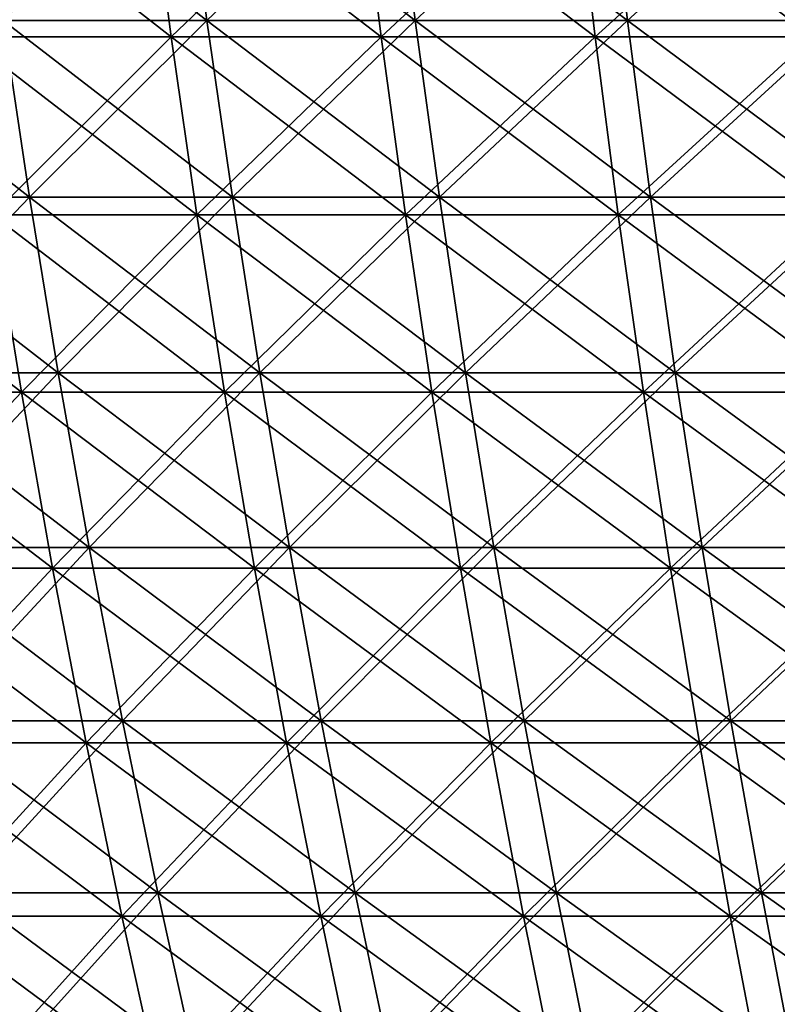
# Model space of a CAD drawing. Header units: millimetres. Extents: x -250 to 250, y -45 to 4150.
# Tile 690 of 805: x -139 to -116, y 4061 to 4090. Entities that reach past the tile are written whole.
import ezdxf

# ---------------------------------------------------------------- set-up
doc = ezdxf.new("R2010")
doc.units = ezdxf.units.MM
doc.header["$LTSCALE"] = 81.481481
for name, color, linetype in [('19', 7, 'CONTINUOUS'), ('20', 7, 'CONTINUOUS'), ('21', 7, 'CONTINUOUS'), ('22', 7, 'CONTINUOUS')]:
    doc.layers.add(name, color=color, linetype=linetype)

msp = doc.modelspace()

# ---------------------------------------------------------------- linework, layer by layer
at = {"layer": '19', "color": 7, "linetype": 'CONTINUOUS'}
for points in [[(-134.736, 4095.227, -203.337), (-140.201, 4089.852, -198.056), (-140.934, 4095.227, -199.092), (-134.736, 4095.227, -203.337)], [(-134.035, 4089.852, -202.279), (-140.201, 4089.852, -198.056), (-134.736, 4095.227, -203.337), (-134.035, 4089.852, -202.279)], [(-128.411, 4095.227, -207.39), (-134.035, 4089.852, -202.279), (-134.736, 4095.227, -203.337), (-128.411, 4095.227, -207.39)], [(-127.742, 4089.852, -206.311), (-134.035, 4089.852, -202.279), (-128.411, 4095.227, -207.39), (-127.742, 4089.852, -206.311)], [(-121.963, 4095.227, -211.246), (-127.742, 4089.852, -206.311), (-128.411, 4095.227, -207.39), (-121.963, 4095.227, -211.246)], [(-121.328, 4089.852, -210.147), (-127.742, 4089.852, -206.311), (-121.963, 4095.227, -211.246), (-121.328, 4089.852, -210.147)], [(-115.4, 4095.227, -214.902), (-121.328, 4089.852, -210.147), (-121.963, 4095.227, -211.246), (-115.4, 4095.227, -214.902)], [(-114.799, 4089.852, -213.784), (-121.328, 4089.852, -210.147), (-115.4, 4095.227, -214.902), (-114.799, 4089.852, -213.784)], [(-134.035, 4089.852, -202.279), (-139.399, 4084.507, -196.923), (-140.201, 4089.852, -198.056), (-134.035, 4089.852, -202.279)], [(-133.268, 4084.507, -201.122), (-139.399, 4084.507, -196.923), (-134.035, 4089.852, -202.279), (-133.268, 4084.507, -201.122)], [(-127.742, 4089.852, -206.311), (-133.268, 4084.507, -201.122), (-134.035, 4089.852, -202.279), (-127.742, 4089.852, -206.311)], [(-127.012, 4084.507, -205.131), (-133.268, 4084.507, -201.122), (-127.742, 4089.852, -206.311), (-127.012, 4084.507, -205.131)], [(-121.328, 4089.852, -210.147), (-127.012, 4084.507, -205.131), (-127.742, 4089.852, -206.311), (-121.328, 4089.852, -210.147)], [(-120.634, 4084.507, -208.945), (-127.012, 4084.507, -205.131), (-121.328, 4089.852, -210.147), (-120.634, 4084.507, -208.945)], [(-114.799, 4089.852, -213.784), (-120.634, 4084.507, -208.945), (-121.328, 4089.852, -210.147), (-114.799, 4089.852, -213.784)], [(-114.143, 4084.507, -212.561), (-120.634, 4084.507, -208.945), (-114.799, 4089.852, -213.784), (-114.143, 4084.507, -212.561)], [(-138.529, 4079.194, -195.694), (-144.49, 4079.194, -191.335), (-139.399, 4084.507, -196.923), (-138.529, 4079.194, -195.694)], [(-133.268, 4084.507, -201.122), (-138.529, 4079.194, -195.694), (-139.399, 4084.507, -196.923), (-133.268, 4084.507, -201.122)], [(-132.437, 4079.194, -199.867), (-138.529, 4079.194, -195.694), (-133.268, 4084.507, -201.122), (-132.437, 4079.194, -199.867)], [(-127.012, 4084.507, -205.131), (-132.437, 4079.194, -199.867), (-133.268, 4084.507, -201.122), (-127.012, 4084.507, -205.131)], [(-126.219, 4079.194, -203.851), (-132.437, 4079.194, -199.867), (-127.012, 4084.507, -205.131), (-126.219, 4079.194, -203.851)], [(-120.634, 4084.507, -208.945), (-126.219, 4079.194, -203.851), (-127.012, 4084.507, -205.131), (-120.634, 4084.507, -208.945)], [(-119.882, 4079.194, -207.641), (-126.219, 4079.194, -203.851), (-120.634, 4084.507, -208.945), (-119.882, 4079.194, -207.641)], [(-114.143, 4084.507, -212.561), (-119.882, 4079.194, -207.641), (-120.634, 4084.507, -208.945), (-114.143, 4084.507, -212.561)], [(-113.431, 4079.194, -211.234), (-119.882, 4079.194, -207.641), (-114.143, 4084.507, -212.561), (-113.431, 4079.194, -211.234)], [(-138.529, 4079.194, -195.694), (-143.512, 4073.915, -190.041), (-144.49, 4079.194, -191.335), (-138.529, 4079.194, -195.694)], [(-137.592, 4073.915, -194.37), (-143.512, 4073.915, -190.041), (-138.529, 4079.194, -195.694), (-137.592, 4073.915, -194.37)], [(-132.437, 4079.194, -199.867), (-137.592, 4073.915, -194.37), (-138.529, 4079.194, -195.694), (-132.437, 4079.194, -199.867)], [(-131.541, 4073.915, -198.515), (-137.592, 4073.915, -194.37), (-132.437, 4079.194, -199.867), (-131.541, 4073.915, -198.515)], [(-126.219, 4079.194, -203.851), (-131.541, 4073.915, -198.515), (-132.437, 4079.194, -199.867), (-126.219, 4079.194, -203.851)], [(-125.365, 4073.915, -202.471), (-131.541, 4073.915, -198.515), (-126.219, 4079.194, -203.851), (-125.365, 4073.915, -202.471)], [(-119.882, 4079.194, -207.641), (-125.365, 4073.915, -202.471), (-126.219, 4079.194, -203.851), (-119.882, 4079.194, -207.641)], [(-119.07, 4073.915, -206.236), (-125.365, 4073.915, -202.471), (-119.882, 4079.194, -207.641), (-119.07, 4073.915, -206.236)], [(-113.431, 4079.194, -211.234), (-119.07, 4073.915, -206.236), (-119.882, 4079.194, -207.641), (-113.431, 4079.194, -211.234)], [(-112.663, 4073.915, -209.805), (-119.07, 4073.915, -206.236), (-113.431, 4079.194, -211.234), (-112.663, 4073.915, -209.805)], [(-137.592, 4073.915, -194.37), (-142.464, 4068.673, -188.653), (-143.512, 4073.915, -190.041), (-137.592, 4073.915, -194.37)], [(-136.587, 4068.673, -192.951), (-142.464, 4068.673, -188.653), (-137.592, 4073.915, -194.37), (-136.587, 4068.673, -192.951)], [(-131.541, 4073.915, -198.515), (-136.587, 4068.673, -192.951), (-137.592, 4073.915, -194.37), (-131.541, 4073.915, -198.515)], [(-130.58, 4068.673, -197.065), (-136.587, 4068.673, -192.951), (-131.541, 4073.915, -198.515), (-130.58, 4068.673, -197.065)], [(-125.365, 4073.915, -202.471), (-130.58, 4068.673, -197.065), (-131.541, 4073.915, -198.515), (-125.365, 4073.915, -202.471)], [(-124.45, 4068.673, -200.993), (-130.58, 4068.673, -197.065), (-125.365, 4073.915, -202.471), (-124.45, 4068.673, -200.993)], [(-119.07, 4073.915, -206.236), (-124.45, 4068.673, -200.993), (-125.365, 4073.915, -202.471), (-119.07, 4073.915, -206.236)], [(-118.201, 4068.673, -204.73), (-124.45, 4068.673, -200.993), (-119.07, 4073.915, -206.236), (-118.201, 4068.673, -204.73)], [(-112.663, 4073.915, -209.805), (-118.201, 4068.673, -204.73), (-119.07, 4073.915, -206.236), (-112.663, 4073.915, -209.805)], [(-111.84, 4068.673, -208.273), (-118.201, 4068.673, -204.73), (-112.663, 4073.915, -209.805), (-111.84, 4068.673, -208.273)], [(-136.587, 4068.673, -192.951), (-141.347, 4063.471, -187.173), (-142.464, 4068.673, -188.653), (-136.587, 4068.673, -192.951)], [(-135.516, 4063.471, -191.437), (-141.347, 4063.471, -187.173), (-136.587, 4068.673, -192.951), (-135.516, 4063.471, -191.437)], [(-130.58, 4068.673, -197.065), (-135.516, 4063.471, -191.437), (-136.587, 4068.673, -192.951), (-130.58, 4068.673, -197.065)], [(-129.556, 4063.471, -195.52), (-135.516, 4063.471, -191.437), (-130.58, 4068.673, -197.065), (-129.556, 4063.471, -195.52)], [(-124.45, 4068.673, -200.993), (-129.556, 4063.471, -195.52), (-130.58, 4068.673, -197.065), (-124.45, 4068.673, -200.993)], [(-123.474, 4063.471, -199.417), (-129.556, 4063.471, -195.52), (-124.45, 4068.673, -200.993), (-123.474, 4063.471, -199.417)], [(-118.201, 4068.673, -204.73), (-123.474, 4063.471, -199.417), (-124.45, 4068.673, -200.993), (-118.201, 4068.673, -204.73)], [(-117.274, 4063.471, -203.125), (-123.474, 4063.471, -199.417), (-118.201, 4068.673, -204.73), (-117.274, 4063.471, -203.125)], [(-111.84, 4068.673, -208.273), (-117.274, 4063.471, -203.125), (-118.201, 4068.673, -204.73), (-111.84, 4068.673, -208.273)], [(-110.963, 4063.471, -206.64), (-117.274, 4063.471, -203.125), (-111.84, 4068.673, -208.273), (-110.963, 4063.471, -206.64)], [(-135.516, 4063.471, -191.437), (-140.16, 4058.312, -185.602), (-141.347, 4063.471, -187.173), (-135.516, 4063.471, -191.437)], [(-134.378, 4058.312, -189.831), (-140.16, 4058.312, -185.602), (-135.516, 4063.471, -191.437), (-134.378, 4058.312, -189.831)], [(-129.556, 4063.471, -195.52), (-134.378, 4058.312, -189.831), (-135.516, 4063.471, -191.437), (-129.556, 4063.471, -195.52)], [(-128.469, 4058.312, -193.879), (-134.378, 4058.312, -189.831), (-129.556, 4063.471, -195.52), (-128.469, 4058.312, -193.879)], [(-123.474, 4063.471, -199.417), (-128.469, 4058.312, -193.879), (-129.556, 4063.471, -195.52), (-123.474, 4063.471, -199.417)], [(-122.437, 4058.312, -197.743), (-128.469, 4058.312, -193.879), (-123.474, 4063.471, -199.417), (-122.437, 4058.312, -197.743)], [(-117.274, 4063.471, -203.125), (-122.437, 4058.312, -197.743), (-123.474, 4063.471, -199.417), (-117.274, 4063.471, -203.125)], [(-116.29, 4058.312, -201.42), (-122.437, 4058.312, -197.743), (-117.274, 4063.471, -203.125), (-116.29, 4058.312, -201.42)], [(-110.963, 4063.471, -206.64), (-116.29, 4058.312, -201.42), (-117.274, 4063.471, -203.125), (-110.963, 4063.471, -206.64)], [(-110.032, 4058.312, -204.905), (-116.29, 4058.312, -201.42), (-110.963, 4063.471, -206.64), (-110.032, 4058.312, -204.905)]]:
    msp.add_3dface(points, dxfattribs=at)
at = {"layer": '20', "color": 7, "linetype": 'CONTINUOUS'}
for points in [[(-140.201, 4089.852, 198.056), (-134.035, 4089.852, 202.279), (-140.934, 4095.227, 199.092), (-140.201, 4089.852, 198.056)], [(-140.934, 4095.227, 199.092), (-134.035, 4089.852, 202.279), (-134.736, 4095.227, 203.337), (-140.934, 4095.227, 199.092)], [(-134.035, 4089.852, 202.279), (-127.742, 4089.852, 206.311), (-134.736, 4095.227, 203.337), (-134.035, 4089.852, 202.279)], [(-134.736, 4095.227, 203.337), (-127.742, 4089.852, 206.311), (-128.411, 4095.227, 207.39), (-134.736, 4095.227, 203.337)], [(-127.742, 4089.852, 206.311), (-121.328, 4089.852, 210.147), (-128.411, 4095.227, 207.39), (-127.742, 4089.852, 206.311)], [(-128.411, 4095.227, 207.39), (-121.328, 4089.852, 210.147), (-121.963, 4095.227, 211.246), (-128.411, 4095.227, 207.39)], [(-121.328, 4089.852, 210.147), (-114.799, 4089.852, 213.784), (-121.963, 4095.227, 211.246), (-121.328, 4089.852, 210.147)], [(-121.963, 4095.227, 211.246), (-114.799, 4089.852, 213.784), (-115.4, 4095.227, 214.902), (-121.963, 4095.227, 211.246)], [(-139.399, 4084.507, 196.923), (-133.268, 4084.507, 201.122), (-140.201, 4089.852, 198.056), (-139.399, 4084.507, 196.923)], [(-140.201, 4089.852, 198.056), (-133.268, 4084.507, 201.122), (-134.035, 4089.852, 202.279), (-140.201, 4089.852, 198.056)], [(-133.268, 4084.507, 201.122), (-127.012, 4084.507, 205.131), (-134.035, 4089.852, 202.279), (-133.268, 4084.507, 201.122)], [(-134.035, 4089.852, 202.279), (-127.012, 4084.507, 205.131), (-127.742, 4089.852, 206.311), (-134.035, 4089.852, 202.279)], [(-127.012, 4084.507, 205.131), (-120.634, 4084.507, 208.945), (-127.742, 4089.852, 206.311), (-127.012, 4084.507, 205.131)], [(-127.742, 4089.852, 206.311), (-120.634, 4084.507, 208.945), (-121.328, 4089.852, 210.147), (-127.742, 4089.852, 206.311)], [(-120.634, 4084.507, 208.945), (-114.143, 4084.507, 212.561), (-121.328, 4089.852, 210.147), (-120.634, 4084.507, 208.945)], [(-121.328, 4089.852, 210.147), (-114.143, 4084.507, 212.561), (-114.799, 4089.852, 213.784), (-121.328, 4089.852, 210.147)], [(-144.49, 4079.194, 191.335), (-138.529, 4079.194, 195.694), (-145.397, 4084.507, 192.537), (-144.49, 4079.194, 191.335)], [(-145.397, 4084.507, 192.537), (-138.529, 4079.194, 195.694), (-139.399, 4084.507, 196.923), (-145.397, 4084.507, 192.537)], [(-138.529, 4079.194, 195.694), (-132.437, 4079.194, 199.867), (-139.399, 4084.507, 196.923), (-138.529, 4079.194, 195.694)], [(-139.399, 4084.507, 196.923), (-132.437, 4079.194, 199.867), (-133.268, 4084.507, 201.122), (-139.399, 4084.507, 196.923)], [(-132.437, 4079.194, 199.867), (-126.219, 4079.194, 203.851), (-133.268, 4084.507, 201.122), (-132.437, 4079.194, 199.867)], [(-133.268, 4084.507, 201.122), (-126.219, 4079.194, 203.851), (-127.012, 4084.507, 205.131), (-133.268, 4084.507, 201.122)], [(-126.219, 4079.194, 203.851), (-119.882, 4079.194, 207.641), (-127.012, 4084.507, 205.131), (-126.219, 4079.194, 203.851)], [(-127.012, 4084.507, 205.131), (-119.882, 4079.194, 207.641), (-120.634, 4084.507, 208.945), (-127.012, 4084.507, 205.131)], [(-119.882, 4079.194, 207.641), (-113.431, 4079.194, 211.234), (-120.634, 4084.507, 208.945), (-119.882, 4079.194, 207.641)], [(-120.634, 4084.507, 208.945), (-113.431, 4079.194, 211.234), (-114.143, 4084.507, 212.561), (-120.634, 4084.507, 208.945)], [(-143.512, 4073.915, 190.041), (-137.592, 4073.915, 194.37), (-144.49, 4079.194, 191.335), (-143.512, 4073.915, 190.041)], [(-144.49, 4079.194, 191.335), (-137.592, 4073.915, 194.37), (-138.529, 4079.194, 195.694), (-144.49, 4079.194, 191.335)], [(-137.592, 4073.915, 194.37), (-131.541, 4073.915, 198.515), (-138.529, 4079.194, 195.694), (-137.592, 4073.915, 194.37)], [(-138.529, 4079.194, 195.694), (-131.541, 4073.915, 198.515), (-132.437, 4079.194, 199.867), (-138.529, 4079.194, 195.694)], [(-131.541, 4073.915, 198.515), (-125.365, 4073.915, 202.471), (-132.437, 4079.194, 199.867), (-131.541, 4073.915, 198.515)], [(-132.437, 4079.194, 199.867), (-125.365, 4073.915, 202.471), (-126.219, 4079.194, 203.851), (-132.437, 4079.194, 199.867)], [(-125.365, 4073.915, 202.471), (-119.07, 4073.915, 206.236), (-126.219, 4079.194, 203.851), (-125.365, 4073.915, 202.471)], [(-126.219, 4079.194, 203.851), (-119.07, 4073.915, 206.236), (-119.882, 4079.194, 207.641), (-126.219, 4079.194, 203.851)], [(-119.07, 4073.915, 206.236), (-112.663, 4073.915, 209.805), (-119.882, 4079.194, 207.641), (-119.07, 4073.915, 206.236)], [(-119.882, 4079.194, 207.641), (-112.663, 4073.915, 209.805), (-113.431, 4079.194, 211.234), (-119.882, 4079.194, 207.641)], [(-142.464, 4068.673, 188.653), (-136.587, 4068.673, 192.951), (-143.512, 4073.915, 190.041), (-142.464, 4068.673, 188.653)], [(-143.512, 4073.915, 190.041), (-136.587, 4068.673, 192.951), (-137.592, 4073.915, 194.37), (-143.512, 4073.915, 190.041)], [(-136.587, 4068.673, 192.951), (-130.58, 4068.673, 197.065), (-137.592, 4073.915, 194.37), (-136.587, 4068.673, 192.951)], [(-137.592, 4073.915, 194.37), (-130.58, 4068.673, 197.065), (-131.541, 4073.915, 198.515), (-137.592, 4073.915, 194.37)], [(-130.58, 4068.673, 197.065), (-124.45, 4068.673, 200.993), (-131.541, 4073.915, 198.515), (-130.58, 4068.673, 197.065)], [(-131.541, 4073.915, 198.515), (-124.45, 4068.673, 200.993), (-125.365, 4073.915, 202.471), (-131.541, 4073.915, 198.515)], [(-124.45, 4068.673, 200.993), (-118.201, 4068.673, 204.73), (-125.365, 4073.915, 202.471), (-124.45, 4068.673, 200.993)], [(-125.365, 4073.915, 202.471), (-118.201, 4068.673, 204.73), (-119.07, 4073.915, 206.236), (-125.365, 4073.915, 202.471)], [(-118.201, 4068.673, 204.73), (-111.84, 4068.673, 208.273), (-119.07, 4073.915, 206.236), (-118.201, 4068.673, 204.73)], [(-119.07, 4073.915, 206.236), (-111.84, 4068.673, 208.273), (-112.663, 4073.915, 209.805), (-119.07, 4073.915, 206.236)], [(-141.347, 4063.471, 187.173), (-135.516, 4063.471, 191.437), (-142.464, 4068.673, 188.653), (-141.347, 4063.471, 187.173)], [(-142.464, 4068.673, 188.653), (-135.516, 4063.471, 191.437), (-136.587, 4068.673, 192.951), (-142.464, 4068.673, 188.653)], [(-135.516, 4063.471, 191.437), (-129.556, 4063.471, 195.52), (-136.587, 4068.673, 192.951), (-135.516, 4063.471, 191.437)], [(-136.587, 4068.673, 192.951), (-129.556, 4063.471, 195.52), (-130.58, 4068.673, 197.065), (-136.587, 4068.673, 192.951)], [(-129.556, 4063.471, 195.52), (-123.474, 4063.471, 199.417), (-130.58, 4068.673, 197.065), (-129.556, 4063.471, 195.52)], [(-130.58, 4068.673, 197.065), (-123.474, 4063.471, 199.417), (-124.45, 4068.673, 200.993), (-130.58, 4068.673, 197.065)], [(-123.474, 4063.471, 199.417), (-117.274, 4063.471, 203.125), (-124.45, 4068.673, 200.993), (-123.474, 4063.471, 199.417)], [(-124.45, 4068.673, 200.993), (-117.274, 4063.471, 203.125), (-118.201, 4068.673, 204.73), (-124.45, 4068.673, 200.993)], [(-117.274, 4063.471, 203.125), (-110.963, 4063.471, 206.64), (-118.201, 4068.673, 204.73), (-117.274, 4063.471, 203.125)], [(-118.201, 4068.673, 204.73), (-110.963, 4063.471, 206.64), (-111.84, 4068.673, 208.273), (-118.201, 4068.673, 204.73)], [(-140.16, 4058.312, 185.602), (-134.378, 4058.312, 189.831), (-141.347, 4063.471, 187.173), (-140.16, 4058.312, 185.602)], [(-141.347, 4063.471, 187.173), (-134.378, 4058.312, 189.831), (-135.516, 4063.471, 191.437), (-141.347, 4063.471, 187.173)], [(-134.378, 4058.312, 189.831), (-128.469, 4058.312, 193.879), (-135.516, 4063.471, 191.437), (-134.378, 4058.312, 189.831)], [(-135.516, 4063.471, 191.437), (-128.469, 4058.312, 193.879), (-129.556, 4063.471, 195.52), (-135.516, 4063.471, 191.437)], [(-128.469, 4058.312, 193.879), (-122.437, 4058.312, 197.743), (-129.556, 4063.471, 195.52), (-128.469, 4058.312, 193.879)], [(-129.556, 4063.471, 195.52), (-122.437, 4058.312, 197.743), (-123.474, 4063.471, 199.417), (-129.556, 4063.471, 195.52)], [(-122.437, 4058.312, 197.743), (-116.29, 4058.312, 201.42), (-123.474, 4063.471, 199.417), (-122.437, 4058.312, 197.743)], [(-123.474, 4063.471, 199.417), (-116.29, 4058.312, 201.42), (-117.274, 4063.471, 203.125), (-123.474, 4063.471, 199.417)], [(-116.29, 4058.312, 201.42), (-110.032, 4058.312, 204.905), (-117.274, 4063.471, 203.125), (-116.29, 4058.312, 201.42)], [(-117.274, 4063.471, 203.125), (-110.032, 4058.312, 204.905), (-110.963, 4063.471, 206.64), (-117.274, 4063.471, 203.125)]]:
    msp.add_3dface(points, dxfattribs=at)
at = {"layer": '21', "color": 7, "linetype": 'CONTINUOUS'}
for points in [[(-133.659, 4095.673, 201.712), (-139.08, 4090.342, 196.473), (-139.808, 4095.673, 197.5), (-133.659, 4095.673, 201.712)], [(-132.964, 4090.342, 200.663), (-139.08, 4090.342, 196.473), (-133.659, 4095.673, 201.712), (-132.964, 4090.342, 200.663)], [(-127.384, 4095.673, 205.732), (-132.964, 4090.342, 200.663), (-133.659, 4095.673, 201.712), (-127.384, 4095.673, 205.732)], [(-126.721, 4090.342, 204.662), (-132.964, 4090.342, 200.663), (-127.384, 4095.673, 205.732), (-126.721, 4090.342, 204.662)], [(-120.988, 4095.673, 209.558), (-126.721, 4090.342, 204.662), (-127.384, 4095.673, 205.732), (-120.988, 4095.673, 209.558)], [(-120.359, 4090.342, 208.467), (-126.721, 4090.342, 204.662), (-120.988, 4095.673, 209.558), (-120.359, 4090.342, 208.467)], [(-114.477, 4095.673, 213.184), (-120.359, 4090.342, 208.467), (-120.988, 4095.673, 209.558), (-114.477, 4095.673, 213.184)], [(-113.882, 4090.342, 212.075), (-120.359, 4090.342, 208.467), (-114.477, 4095.673, 213.184), (-113.882, 4090.342, 212.075)], [(-138.285, 4085.04, 195.349), (-144.235, 4085.04, 190.998), (-139.08, 4090.342, 196.473), (-138.285, 4085.04, 195.349)], [(-132.964, 4090.342, 200.663), (-138.285, 4085.04, 195.349), (-139.08, 4090.342, 196.473), (-132.964, 4090.342, 200.663)], [(-132.204, 4085.04, 199.515), (-138.285, 4085.04, 195.349), (-132.964, 4090.342, 200.663), (-132.204, 4085.04, 199.515)], [(-126.721, 4090.342, 204.662), (-132.204, 4085.04, 199.515), (-132.964, 4090.342, 200.663), (-126.721, 4090.342, 204.662)], [(-125.997, 4085.04, 203.492), (-132.204, 4085.04, 199.515), (-126.721, 4090.342, 204.662), (-125.997, 4085.04, 203.492)], [(-120.359, 4090.342, 208.467), (-125.997, 4085.04, 203.492), (-126.721, 4090.342, 204.662), (-120.359, 4090.342, 208.467)], [(-119.671, 4085.04, 207.275), (-125.997, 4085.04, 203.492), (-120.359, 4090.342, 208.467), (-119.671, 4085.04, 207.275)], [(-113.882, 4090.342, 212.075), (-119.671, 4085.04, 207.275), (-120.359, 4090.342, 208.467), (-113.882, 4090.342, 212.075)], [(-113.231, 4085.04, 210.862), (-119.671, 4085.04, 207.275), (-113.882, 4090.342, 212.075), (-113.231, 4085.04, 210.862)], [(-138.285, 4085.04, 195.349), (-143.335, 4079.77, 189.807), (-144.235, 4085.04, 190.998), (-138.285, 4085.04, 195.349)], [(-137.422, 4079.77, 194.131), (-143.335, 4079.77, 189.807), (-138.285, 4085.04, 195.349), (-137.422, 4079.77, 194.131)], [(-132.204, 4085.04, 199.515), (-137.422, 4079.77, 194.131), (-138.285, 4085.04, 195.349), (-132.204, 4085.04, 199.515)], [(-131.379, 4079.77, 198.271), (-137.422, 4079.77, 194.131), (-132.204, 4085.04, 199.515), (-131.379, 4079.77, 198.271)], [(-125.997, 4085.04, 203.492), (-131.379, 4079.77, 198.271), (-132.204, 4085.04, 199.515), (-125.997, 4085.04, 203.492)], [(-125.211, 4079.77, 202.222), (-131.379, 4079.77, 198.271), (-125.997, 4085.04, 203.492), (-125.211, 4079.77, 202.222)], [(-119.671, 4085.04, 207.275), (-125.211, 4079.77, 202.222), (-125.997, 4085.04, 203.492), (-119.671, 4085.04, 207.275)], [(-118.924, 4079.77, 205.982), (-125.211, 4079.77, 202.222), (-119.671, 4085.04, 207.275), (-118.924, 4079.77, 205.982)], [(-113.231, 4085.04, 210.862), (-118.924, 4079.77, 205.982), (-119.671, 4085.04, 207.275), (-113.231, 4085.04, 210.862)], [(-112.524, 4079.77, 209.547), (-118.924, 4079.77, 205.982), (-113.231, 4085.04, 210.862), (-112.524, 4079.77, 209.547)], [(-137.422, 4079.77, 194.131), (-142.366, 4074.534, 188.523), (-143.335, 4079.77, 189.807), (-137.422, 4079.77, 194.131)], [(-136.493, 4074.534, 192.817), (-142.366, 4074.534, 188.523), (-137.422, 4079.77, 194.131), (-136.493, 4074.534, 192.817)], [(-131.379, 4079.77, 198.271), (-136.493, 4074.534, 192.817), (-137.422, 4079.77, 194.131), (-131.379, 4079.77, 198.271)], [(-130.49, 4074.534, 196.929), (-136.493, 4074.534, 192.817), (-131.379, 4079.77, 198.271), (-130.49, 4074.534, 196.929)], [(-125.211, 4079.77, 202.222), (-130.49, 4074.534, 196.929), (-131.379, 4079.77, 198.271), (-125.211, 4079.77, 202.222)], [(-124.364, 4074.534, 200.854), (-130.49, 4074.534, 196.929), (-125.211, 4079.77, 202.222), (-124.364, 4074.534, 200.854)], [(-118.924, 4079.77, 205.982), (-124.364, 4074.534, 200.854), (-125.211, 4079.77, 202.222), (-118.924, 4079.77, 205.982)], [(-118.119, 4074.534, 204.589), (-124.364, 4074.534, 200.854), (-118.924, 4079.77, 205.982), (-118.119, 4074.534, 204.589)], [(-112.524, 4079.77, 209.547), (-118.119, 4074.534, 204.589), (-118.924, 4079.77, 205.982), (-112.524, 4079.77, 209.547)], [(-111.763, 4074.534, 208.129), (-118.119, 4074.534, 204.589), (-112.524, 4079.77, 209.547), (-111.763, 4074.534, 208.129)], [(-136.493, 4074.534, 192.817), (-141.327, 4069.334, 187.147), (-142.366, 4074.534, 188.523), (-136.493, 4074.534, 192.817)], [(-135.496, 4069.334, 191.41), (-141.327, 4069.334, 187.147), (-136.493, 4074.534, 192.817), (-135.496, 4069.334, 191.41)], [(-130.49, 4074.534, 196.929), (-135.496, 4069.334, 191.41), (-136.493, 4074.534, 192.817), (-130.49, 4074.534, 196.929)], [(-129.538, 4069.334, 195.492), (-135.496, 4069.334, 191.41), (-130.49, 4074.534, 196.929), (-129.538, 4069.334, 195.492)], [(-124.364, 4074.534, 200.854), (-129.538, 4069.334, 195.492), (-130.49, 4074.534, 196.929), (-124.364, 4074.534, 200.854)], [(-123.456, 4069.334, 199.388), (-129.538, 4069.334, 195.492), (-124.364, 4074.534, 200.854), (-123.456, 4069.334, 199.388)], [(-118.119, 4074.534, 204.589), (-123.456, 4069.334, 199.388), (-124.364, 4074.534, 200.854), (-118.119, 4074.534, 204.589)], [(-117.257, 4069.334, 203.096), (-123.456, 4069.334, 199.388), (-118.119, 4074.534, 204.589), (-117.257, 4069.334, 203.096)], [(-111.763, 4074.534, 208.129), (-117.257, 4069.334, 203.096), (-118.119, 4074.534, 204.589), (-111.763, 4074.534, 208.129)], [(-110.947, 4069.334, 206.61), (-117.257, 4069.334, 203.096), (-111.763, 4074.534, 208.129), (-110.947, 4069.334, 206.61)], [(-135.496, 4069.334, 191.41), (-140.218, 4064.175, 185.679), (-141.327, 4069.334, 187.147), (-135.496, 4069.334, 191.41)], [(-134.434, 4064.175, 189.909), (-140.218, 4064.175, 185.679), (-135.496, 4069.334, 191.41), (-134.434, 4064.175, 189.909)], [(-129.538, 4069.334, 195.492), (-134.434, 4064.175, 189.909), (-135.496, 4069.334, 191.41), (-129.538, 4069.334, 195.492)], [(-128.522, 4064.175, 193.959), (-134.434, 4064.175, 189.909), (-129.538, 4069.334, 195.492), (-128.522, 4064.175, 193.959)], [(-123.456, 4069.334, 199.388), (-128.522, 4064.175, 193.959), (-129.538, 4069.334, 195.492), (-123.456, 4069.334, 199.388)], [(-122.488, 4064.175, 197.825), (-128.522, 4064.175, 193.959), (-123.456, 4069.334, 199.388), (-122.488, 4064.175, 197.825)], [(-117.257, 4069.334, 203.096), (-122.488, 4064.175, 197.825), (-123.456, 4069.334, 199.388), (-117.257, 4069.334, 203.096)], [(-116.338, 4064.175, 201.503), (-122.488, 4064.175, 197.825), (-117.257, 4069.334, 203.096), (-116.338, 4064.175, 201.503)], [(-110.947, 4069.334, 206.61), (-116.338, 4064.175, 201.503), (-117.257, 4069.334, 203.096), (-110.947, 4069.334, 206.61)], [(-110.077, 4064.175, 204.99), (-116.338, 4064.175, 201.503), (-110.947, 4069.334, 206.61), (-110.077, 4064.175, 204.99)], [(-134.434, 4064.175, 189.909), (-139.042, 4059.057, 184.121), (-140.218, 4064.175, 185.679), (-134.434, 4064.175, 189.909)], [(-133.306, 4059.057, 188.316), (-139.042, 4059.057, 184.121), (-134.434, 4064.175, 189.909), (-133.306, 4059.057, 188.316)], [(-128.522, 4064.175, 193.959), (-133.306, 4059.057, 188.316), (-134.434, 4064.175, 189.909), (-128.522, 4064.175, 193.959)], [(-127.444, 4059.057, 192.332), (-133.306, 4059.057, 188.316), (-128.522, 4064.175, 193.959), (-127.444, 4059.057, 192.332)], [(-122.488, 4064.175, 197.825), (-127.444, 4059.057, 192.332), (-128.522, 4064.175, 193.959), (-122.488, 4064.175, 197.825)], [(-121.46, 4059.057, 196.165), (-127.444, 4059.057, 192.332), (-122.488, 4064.175, 197.825), (-121.46, 4059.057, 196.165)], [(-116.338, 4064.175, 201.503), (-121.46, 4059.057, 196.165), (-122.488, 4064.175, 197.825), (-116.338, 4064.175, 201.503)], [(-115.362, 4059.057, 199.812), (-121.46, 4059.057, 196.165), (-116.338, 4064.175, 201.503), (-115.362, 4059.057, 199.812)], [(-110.077, 4064.175, 204.99), (-115.362, 4059.057, 199.812), (-116.338, 4064.175, 201.503), (-110.077, 4064.175, 204.99)]]:
    msp.add_3dface(points, dxfattribs=at)
at = {"layer": '22', "color": 7, "linetype": 'CONTINUOUS'}
for points in [[(-139.08, 4090.342, -196.473), (-132.964, 4090.342, -200.663), (-139.808, 4095.673, -197.5), (-139.08, 4090.342, -196.473)], [(-139.808, 4095.673, -197.5), (-132.964, 4090.342, -200.663), (-133.659, 4095.673, -201.712), (-139.808, 4095.673, -197.5)], [(-132.964, 4090.342, -200.663), (-126.721, 4090.342, -204.662), (-133.659, 4095.673, -201.712), (-132.964, 4090.342, -200.663)], [(-133.659, 4095.673, -201.712), (-126.721, 4090.342, -204.662), (-127.384, 4095.673, -205.732), (-133.659, 4095.673, -201.712)], [(-126.721, 4090.342, -204.662), (-120.359, 4090.342, -208.467), (-127.384, 4095.673, -205.732), (-126.721, 4090.342, -204.662)], [(-127.384, 4095.673, -205.732), (-120.359, 4090.342, -208.467), (-120.988, 4095.673, -209.558), (-127.384, 4095.673, -205.732)], [(-120.359, 4090.342, -208.467), (-113.882, 4090.342, -212.075), (-120.988, 4095.673, -209.558), (-120.359, 4090.342, -208.467)], [(-120.988, 4095.673, -209.558), (-113.882, 4090.342, -212.075), (-114.477, 4095.673, -213.184), (-120.988, 4095.673, -209.558)], [(-144.235, 4085.04, -190.998), (-138.285, 4085.04, -195.349), (-145.065, 4090.342, -192.097), (-144.235, 4085.04, -190.998)], [(-145.065, 4090.342, -192.097), (-138.285, 4085.04, -195.349), (-139.08, 4090.342, -196.473), (-145.065, 4090.342, -192.097)], [(-138.285, 4085.04, -195.349), (-132.204, 4085.04, -199.515), (-139.08, 4090.342, -196.473), (-138.285, 4085.04, -195.349)], [(-139.08, 4090.342, -196.473), (-132.204, 4085.04, -199.515), (-132.964, 4090.342, -200.663), (-139.08, 4090.342, -196.473)], [(-132.204, 4085.04, -199.515), (-125.997, 4085.04, -203.492), (-132.964, 4090.342, -200.663), (-132.204, 4085.04, -199.515)], [(-132.964, 4090.342, -200.663), (-125.997, 4085.04, -203.492), (-126.721, 4090.342, -204.662), (-132.964, 4090.342, -200.663)], [(-125.997, 4085.04, -203.492), (-119.671, 4085.04, -207.275), (-126.721, 4090.342, -204.662), (-125.997, 4085.04, -203.492)], [(-126.721, 4090.342, -204.662), (-119.671, 4085.04, -207.275), (-120.359, 4090.342, -208.467), (-126.721, 4090.342, -204.662)], [(-119.671, 4085.04, -207.275), (-113.231, 4085.04, -210.862), (-120.359, 4090.342, -208.467), (-119.671, 4085.04, -207.275)], [(-120.359, 4090.342, -208.467), (-113.231, 4085.04, -210.862), (-113.882, 4090.342, -212.075), (-120.359, 4090.342, -208.467)], [(-143.335, 4079.77, -189.807), (-137.422, 4079.77, -194.131), (-144.235, 4085.04, -190.998), (-143.335, 4079.77, -189.807)], [(-144.235, 4085.04, -190.998), (-137.422, 4079.77, -194.131), (-138.285, 4085.04, -195.349), (-144.235, 4085.04, -190.998)], [(-137.422, 4079.77, -194.131), (-131.379, 4079.77, -198.271), (-138.285, 4085.04, -195.349), (-137.422, 4079.77, -194.131)], [(-138.285, 4085.04, -195.349), (-131.379, 4079.77, -198.271), (-132.204, 4085.04, -199.515), (-138.285, 4085.04, -195.349)], [(-131.379, 4079.77, -198.271), (-125.211, 4079.77, -202.222), (-132.204, 4085.04, -199.515), (-131.379, 4079.77, -198.271)], [(-132.204, 4085.04, -199.515), (-125.211, 4079.77, -202.222), (-125.997, 4085.04, -203.492), (-132.204, 4085.04, -199.515)], [(-125.211, 4079.77, -202.222), (-118.924, 4079.77, -205.982), (-125.997, 4085.04, -203.492), (-125.211, 4079.77, -202.222)], [(-125.997, 4085.04, -203.492), (-118.924, 4079.77, -205.982), (-119.671, 4085.04, -207.275), (-125.997, 4085.04, -203.492)], [(-118.924, 4079.77, -205.982), (-112.524, 4079.77, -209.547), (-119.671, 4085.04, -207.275), (-118.924, 4079.77, -205.982)], [(-119.671, 4085.04, -207.275), (-112.524, 4079.77, -209.547), (-113.231, 4085.04, -210.862), (-119.671, 4085.04, -207.275)], [(-142.366, 4074.534, -188.523), (-136.493, 4074.534, -192.817), (-143.335, 4079.77, -189.807), (-142.366, 4074.534, -188.523)], [(-143.335, 4079.77, -189.807), (-136.493, 4074.534, -192.817), (-137.422, 4079.77, -194.131), (-143.335, 4079.77, -189.807)], [(-136.493, 4074.534, -192.817), (-130.49, 4074.534, -196.929), (-137.422, 4079.77, -194.131), (-136.493, 4074.534, -192.817)], [(-137.422, 4079.77, -194.131), (-130.49, 4074.534, -196.929), (-131.379, 4079.77, -198.271), (-137.422, 4079.77, -194.131)], [(-130.49, 4074.534, -196.929), (-124.364, 4074.534, -200.854), (-131.379, 4079.77, -198.271), (-130.49, 4074.534, -196.929)], [(-131.379, 4079.77, -198.271), (-124.364, 4074.534, -200.854), (-125.211, 4079.77, -202.222), (-131.379, 4079.77, -198.271)], [(-124.364, 4074.534, -200.854), (-118.119, 4074.534, -204.589), (-125.211, 4079.77, -202.222), (-124.364, 4074.534, -200.854)], [(-125.211, 4079.77, -202.222), (-118.119, 4074.534, -204.589), (-118.924, 4079.77, -205.982), (-125.211, 4079.77, -202.222)], [(-118.119, 4074.534, -204.589), (-111.763, 4074.534, -208.129), (-118.924, 4079.77, -205.982), (-118.119, 4074.534, -204.589)], [(-118.924, 4079.77, -205.982), (-111.763, 4074.534, -208.129), (-112.524, 4079.77, -209.547), (-118.924, 4079.77, -205.982)], [(-141.327, 4069.334, -187.147), (-135.496, 4069.334, -191.41), (-142.366, 4074.534, -188.523), (-141.327, 4069.334, -187.147)], [(-142.366, 4074.534, -188.523), (-135.496, 4069.334, -191.41), (-136.493, 4074.534, -192.817), (-142.366, 4074.534, -188.523)], [(-135.496, 4069.334, -191.41), (-129.538, 4069.334, -195.492), (-136.493, 4074.534, -192.817), (-135.496, 4069.334, -191.41)], [(-136.493, 4074.534, -192.817), (-129.538, 4069.334, -195.492), (-130.49, 4074.534, -196.929), (-136.493, 4074.534, -192.817)], [(-129.538, 4069.334, -195.492), (-123.456, 4069.334, -199.388), (-130.49, 4074.534, -196.929), (-129.538, 4069.334, -195.492)], [(-130.49, 4074.534, -196.929), (-123.456, 4069.334, -199.388), (-124.364, 4074.534, -200.854), (-130.49, 4074.534, -196.929)], [(-123.456, 4069.334, -199.388), (-117.257, 4069.334, -203.096), (-124.364, 4074.534, -200.854), (-123.456, 4069.334, -199.388)], [(-124.364, 4074.534, -200.854), (-117.257, 4069.334, -203.096), (-118.119, 4074.534, -204.589), (-124.364, 4074.534, -200.854)], [(-117.257, 4069.334, -203.096), (-110.947, 4069.334, -206.61), (-118.119, 4074.534, -204.589), (-117.257, 4069.334, -203.096)], [(-118.119, 4074.534, -204.589), (-110.947, 4069.334, -206.61), (-111.763, 4074.534, -208.129), (-118.119, 4074.534, -204.589)], [(-140.218, 4064.175, -185.679), (-134.434, 4064.175, -189.909), (-141.327, 4069.334, -187.147), (-140.218, 4064.175, -185.679)], [(-141.327, 4069.334, -187.147), (-134.434, 4064.175, -189.909), (-135.496, 4069.334, -191.41), (-141.327, 4069.334, -187.147)], [(-134.434, 4064.175, -189.909), (-128.522, 4064.175, -193.959), (-135.496, 4069.334, -191.41), (-134.434, 4064.175, -189.909)], [(-135.496, 4069.334, -191.41), (-128.522, 4064.175, -193.959), (-129.538, 4069.334, -195.492), (-135.496, 4069.334, -191.41)], [(-128.522, 4064.175, -193.959), (-122.488, 4064.175, -197.825), (-129.538, 4069.334, -195.492), (-128.522, 4064.175, -193.959)], [(-129.538, 4069.334, -195.492), (-122.488, 4064.175, -197.825), (-123.456, 4069.334, -199.388), (-129.538, 4069.334, -195.492)], [(-122.488, 4064.175, -197.825), (-116.338, 4064.175, -201.503), (-123.456, 4069.334, -199.388), (-122.488, 4064.175, -197.825)], [(-123.456, 4069.334, -199.388), (-116.338, 4064.175, -201.503), (-117.257, 4069.334, -203.096), (-123.456, 4069.334, -199.388)], [(-116.338, 4064.175, -201.503), (-110.077, 4064.175, -204.99), (-117.257, 4069.334, -203.096), (-116.338, 4064.175, -201.503)], [(-117.257, 4069.334, -203.096), (-110.077, 4064.175, -204.99), (-110.947, 4069.334, -206.61), (-117.257, 4069.334, -203.096)], [(-139.042, 4059.057, -184.121), (-133.306, 4059.057, -188.316), (-140.218, 4064.175, -185.679), (-139.042, 4059.057, -184.121)], [(-140.218, 4064.175, -185.679), (-133.306, 4059.057, -188.316), (-134.434, 4064.175, -189.909), (-140.218, 4064.175, -185.679)], [(-133.306, 4059.057, -188.316), (-127.444, 4059.057, -192.332), (-134.434, 4064.175, -189.909), (-133.306, 4059.057, -188.316)], [(-134.434, 4064.175, -189.909), (-127.444, 4059.057, -192.332), (-128.522, 4064.175, -193.959), (-134.434, 4064.175, -189.909)], [(-127.444, 4059.057, -192.332), (-121.46, 4059.057, -196.165), (-128.522, 4064.175, -193.959), (-127.444, 4059.057, -192.332)], [(-128.522, 4064.175, -193.959), (-121.46, 4059.057, -196.165), (-122.488, 4064.175, -197.825), (-128.522, 4064.175, -193.959)], [(-121.46, 4059.057, -196.165), (-115.362, 4059.057, -199.812), (-122.488, 4064.175, -197.825), (-121.46, 4059.057, -196.165)], [(-122.488, 4064.175, -197.825), (-115.362, 4059.057, -199.812), (-116.338, 4064.175, -201.503), (-122.488, 4064.175, -197.825)], [(-115.362, 4059.057, -199.812), (-109.154, 4059.057, -203.27), (-116.338, 4064.175, -201.503), (-115.362, 4059.057, -199.812)], [(-116.338, 4064.175, -201.503), (-109.154, 4059.057, -203.27), (-110.077, 4064.175, -204.99), (-116.338, 4064.175, -201.503)]]:
    msp.add_3dface(points, dxfattribs=at)

doc.saveas('drawing.dxf')
